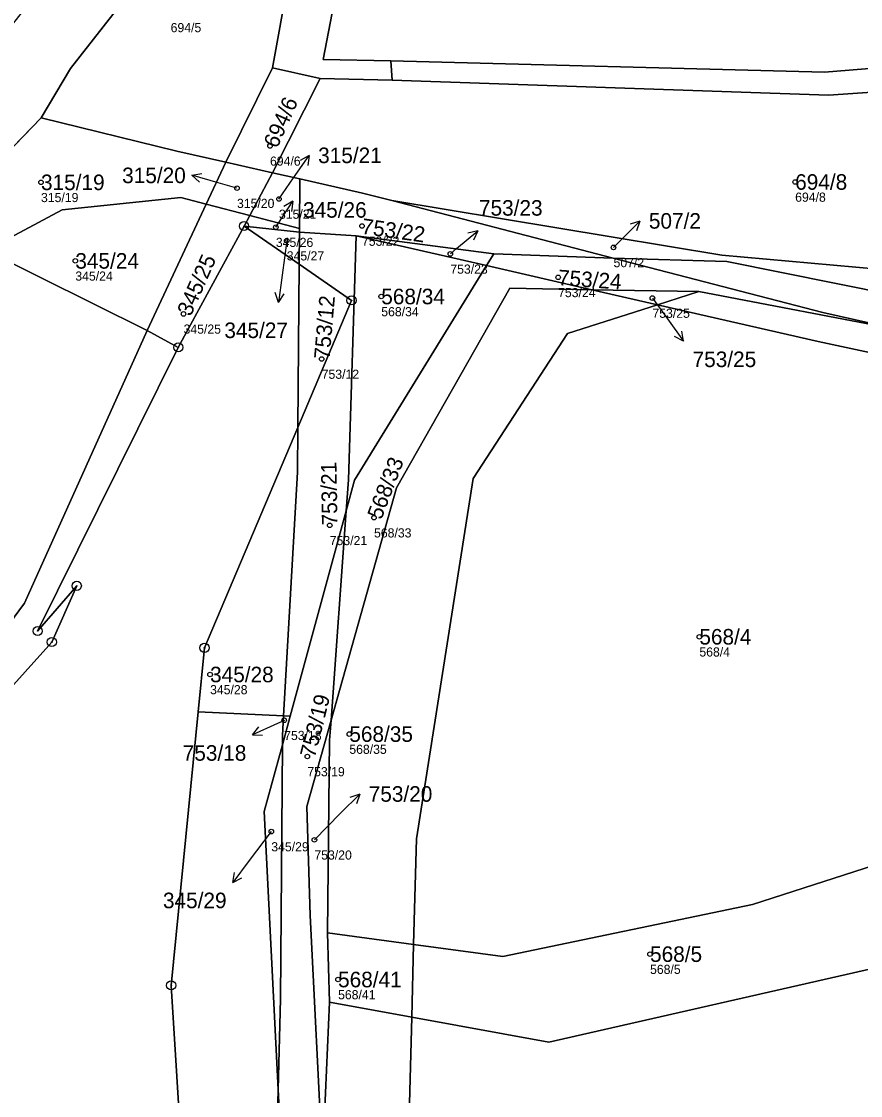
# Model space of a CAD drawing. Extents: x -732749 to -730903, y -1025757 to -1023435.
# Drawn here: x -731895.5 to -731803.8, y -1024225.7 to -1024108.4 of the extents above; entities that cross this region are included whole.
import ezdxf

# ---------------------------------------------------------------- set-up
doc = ezdxf.new("R2010")
doc.units = 0
for name, color, linetype in [('Definiční body', 7, 'Continuous'), ('Hranice parcel', 7, 'Continuous'), ('Parcelní čísla', 7, 'Continuous'), ('Polygon parcely', 7, 'Continuous'), ('Pop  PČ popisy', 7, 'Continuous'), ('Značky bodu BP', 7, 'Continuous')]:
    doc.layers.add(name, color=color, linetype=linetype)

msp = doc.modelspace()

# ---------------------------------------------------------------- linework, layer by layer
at = {"layer": 'Definiční body'}
for centre in [(-731868.3, -1024121.99), (-731893.33, -1024125.97), (-731871.91, -1024126.61), (-731810.9, -1024125.93), (-731867.32, -1024127.79), (-731867.66, -1024130.87), (-731858.25, -1024130.74), (-731866.47, -1024132.34), (-731848.59, -1024133.79), (-731830.75, -1024133.08), (-731889.58, -1024134.55), (-731836.81, -1024136.35), (-731856.14, -1024138.44), (-731826.5, -1024138.61), (-731877.75, -1024140.34), (-731862.65, -1024145.27), (-731856.93, -1024162.6), (-731861.77, -1024163.44), (-731821.37, -1024175.61), (-731874.85, -1024179.73), (-731866.75, -1024184.73), (-731859.63, -1024186.24), (-731864.22, -1024188.69), (-731868.16, -1024196.89), (-731863.45, -1024197.79), (-731826.76, -1024210.28), (-731860.86, -1024213.05)]:
    msp.add_circle(centre, 0.25, dxfattribs=at)
at = {"layer": 'Hranice parcel'}
for p, q in [((-731868.01, -1024113.46), (-731861.4, -1024076.91)), ((-731873.13, -1024123.78), (-731868.01, -1024113.46)), ((-731862.81, -1024114.63), (-731868.01, -1024113.46)), ((-731854.93, -1024114.82), (-731855.1, -1024112.7)), ((-731868.01, -1024124.93), (-731862.81, -1024114.63)), ((-731862.81, -1024114.63), (-731854.93, -1024114.82)), ((-731893.3, -1024118.94), (-731904.76, -1024130.72)), ((-731878.48, -1024122.58), (-731893.3, -1024118.94)), ((-731873.13, -1024123.78), (-731878.48, -1024122.58)), ((-731875.27, -1024128.35), (-731873.13, -1024123.78)), ((-731868.01, -1024124.93), (-731873.13, -1024123.78)), ((-731870.52, -1024129.6), (-731868.01, -1024124.93)), ((-731865.03, -1024125.6), (-731868.01, -1024124.93)), ((-731865.08, -1024131.03), (-731865.03, -1024125.6)), ((-731878.04, -1024127.62), (-731875.27, -1024128.35)), ((-731881.73, -1024142.16), (-731875.27, -1024128.35)), ((-731875.27, -1024128.35), (-731870.52, -1024129.6)), ((-731854.98, -1024127.97), (-731830.81, -1024134.24)), ((-731871.14, -1024130.74), (-731870.52, -1024129.6)), ((-731870.52, -1024129.6), (-731865.08, -1024131.03)), ((-731871.14, -1024130.74), (-731878.33, -1024144)), ((-731871.14, -1024130.74), (-731865.08, -1024131.43)), ((-731865.11, -1024134.9), (-731871.14, -1024130.74)), ((-731865.11, -1024134.9), (-731865.08, -1024131.43)), ((-731865.08, -1024131.43), (-731865.08, -1024131.03)), ((-731858.9, -1024131.8), (-731865.08, -1024131.43)), ((-731858.9, -1024131.8), (-731859.73, -1024158.48)), ((-731844.63, -1024135.07), (-731858.9, -1024131.8)), ((-731858.9, -1024131.8), (-731843.84, -1024133.78)), ((-731881.73, -1024142.16), (-731899.37, -1024133.4)), ((-731844.63, -1024135.07), (-731843.84, -1024133.78)), ((-731843.84, -1024133.78), (-731830.81, -1024134.24)), ((-731865.27, -1024152.75), (-731865.11, -1024134.9)), ((-731833.13, -1024137.7), (-731844.63, -1024135.07)), ((-731825.94, -1024139.34), (-731833.13, -1024137.7)), ((-731833.13, -1024137.7), (-731821.42, -1024137.9)), ((-731825.94, -1024139.34), (-731821.42, -1024137.9)), ((-731821.42, -1024137.9), (-731798.94, -1024142.18)), ((-731808.37, -1024143.36), (-731825.94, -1024139.34)), ((-731878.33, -1024144), (-731881.73, -1024142.16)), ((-731859.73, -1024158.48), (-731859.97, -1024161.87)), ((-731859.97, -1024161.87), (-731866.09, -1024184.28)), ((-731859.97, -1024161.87), (-731861.62, -1024184.73)), ((-731866.82, -1024184.25), (-731876.15, -1024183.81)), ((-731866.09, -1024184.28), (-731866.82, -1024184.25)), ((-731866.95, -1024187.42), (-731866.09, -1024184.28)), ((-731861.62, -1024184.73), (-731861.78, -1024186.89)), ((-731861.78, -1024186.89), (-731862.01, -1024207.94)), ((-731862.01, -1024207.94), (-731852.6, -1024209.21)), ((-731862.01, -1024207.94), (-731861.81, -1024215.51)), ((-731852.6, -1024209.21), (-731852.81, -1024217.16)), ((-731861.81, -1024215.51), (-731862.57, -1024232.86)), ((-731861.81, -1024215.51), (-731852.81, -1024217.16)), ((-731868.08, -1024251.85), (-731867.4, -1024225.07))]:
    msp.add_line(p, q, dxfattribs=at)
for points in [[(-731853.7, -1024066.99), (-731862.48, -1024112.56), (-731855.1, -1024112.7)], [(-731893.3, -1024118.94), (-731890.1, -1024113.55), (-731861.4, -1024076.91)], [(-731855.1, -1024112.7), (-731807.69, -1024113.93), (-731751.63, -1024109.38), (-731751.61, -1024112.27)], [(-731771.77, -1024113.99), (-731807.25, -1024116.46), (-731854.93, -1024114.82)], [(-731865.03, -1024125.6), (-731858.18, -1024127.14), (-731854.98, -1024127.97)], [(-731899.37, -1024133.4), (-731891.02, -1024128.97), (-731878.04, -1024127.62)], [(-731770.5, -1024138.39), (-731789.62, -1024136.56), (-731818.92, -1024133.92), (-731854.98, -1024127.97)], [(-731865.27, -1024152.75), (-731859.39, -1024138.86), (-731865.11, -1024134.9)], [(-731830.81, -1024134.24), (-731818.36, -1024134.62), (-731770.19, -1024144.29)], [(-731830.81, -1024134.24), (-731807.87, -1024140.2), (-731798.94, -1024142.18)], [(-731844.63, -1024135.07), (-731859.06, -1024158.52), (-731859.97, -1024161.87)], [(-731861.62, -1024184.73), (-731854.47, -1024159.33), (-731842.1, -1024137.54), (-731833.13, -1024137.7)], [(-731825.94, -1024139.34), (-731835.78, -1024142.47), (-731846.08, -1024158.33), (-731852.29, -1024197.69), (-731852.6, -1024209.21)], [(-731881.73, -1024142.16), (-731895.13, -1024171.93), (-731901.67, -1024180.71), (-731909.37, -1024188.66), (-731915.71, -1024201.39), (-731923.74, -1024204.23), (-731947.92, -1024206.52), (-731960.11, -1024205.35), (-731969.99, -1024193.98), (-731982.28, -1024191.05), (-732019.54, -1024195.62)], [(-731878.33, -1024144), (-731893.7, -1024174.98), (-731889.42, -1024170.05), (-731892.15, -1024176.19), (-731906.77, -1024192.39), (-731913.09, -1024204.75), (-731922.6, -1024208.19), (-731951.98, -1024209.81)], [(-731749.68, -1024153.44), (-731773.03, -1024150.94), (-731808.37, -1024143.36)], [(-731876.15, -1024183.81), (-731875.46, -1024176.82), (-731865.27, -1024152.75)], [(-731866.82, -1024184.25), (-731865.31, -1024157.63), (-731865.27, -1024152.75)], [(-731866.12, -1024297.31), (-731877.2, -1024244.09), (-731879.1, -1024213.69), (-731876.15, -1024183.81)], [(-731866.95, -1024187.42), (-731866.94, -1024186.41), (-731866.82, -1024184.25)], [(-731862.57, -1024232.86), (-731863.91, -1024206.04), (-731864.28, -1024194.16), (-731861.62, -1024184.73)], [(-731867.4, -1024225.07), (-731868.93, -1024194.69), (-731866.95, -1024187.42)], [(-731867.4, -1024225.07), (-731867.15, -1024215.17), (-731866.95, -1024187.42)], [(-731852.6, -1024209.21), (-731842.86, -1024210.52), (-731815.56, -1024204.85), (-731785.49, -1024195.16), (-731756.06, -1024187.84)], [(-731852.81, -1024217.16), (-731837.84, -1024219.89), (-731801.63, -1024211.67), (-731779.74, -1024202.48), (-731757.54, -1024196.91)], [(-731852.81, -1024217.16), (-731853.6, -1024246.75), (-731852.94, -1024254.38), (-731850.98, -1024269.43), (-731840.81, -1024326.71), (-731842.06, -1024359.44)], [(-731857.36, -1024306.52), (-731866.31, -1024246.75), (-731867.4, -1024225.07)]]:
    msp.add_lwpolyline(points, dxfattribs=at)
at = {"layer": 'Polygon parcely'}
for points in [[(-731801.07, -1024000.88), (-731808.94, -1024009.8), (-731820.6, -1024024.07), (-731853.7, -1024066.99), (-731862.48, -1024112.56), (-731855.1, -1024112.7), (-731807.69, -1024113.93), (-731751.63, -1024109.38)], [(-731906.77, -1024192.39), (-731892.15, -1024176.19), (-731889.42, -1024170.05), (-731893.7, -1024174.98), (-731878.33, -1024144), (-731881.73, -1024142.16), (-731895.13, -1024171.93), (-731901.67, -1024180.71)], [(-731785.59, -1024360.29), (-731779.1, -1024322.02), (-731789.97, -1024318.9), (-731803.5, -1024295.39), (-731803.41, -1024287.73), (-731814.77, -1024270.31), (-731825.8, -1024236.96), (-731797.81, -1024228.36), (-731790.16, -1024226.37), (-731761.19, -1024217.13), (-731757.54, -1024196.91), (-731779.74, -1024202.48), (-731801.63, -1024211.67), (-731837.84, -1024219.89), (-731852.81, -1024217.16), (-731853.6, -1024246.75), (-731852.94, -1024254.38), (-731850.98, -1024269.43), (-731840.81, -1024326.71), (-731842.06, -1024359.44)]]:
    msp.add_lwpolyline(points, dxfattribs=at)
for points in [[(-731893.3, -1024118.94), (-731890.1, -1024113.55), (-731861.4, -1024076.91), (-731858.6, -1024061.41), (-731863.16, -1024066.51), (-731896.74, -1024109.05), (-731899.37, -1024112.74), (-731906.21, -1024118.8), (-731914.54, -1024125.87), (-731904.76, -1024130.72)], [(-731854.93, -1024114.82), (-731855.1, -1024112.7), (-731862.48, -1024112.56), (-731853.7, -1024066.99), (-731857.48, -1024071.89), (-731861.4, -1024076.91), (-731868.01, -1024113.46), (-731862.81, -1024114.63)], [(-731861.4, -1024076.91), (-731890.1, -1024113.55), (-731893.3, -1024118.94), (-731878.48, -1024122.58), (-731873.13, -1024123.78), (-731868.01, -1024113.46)], [(-731771.77, -1024113.99), (-731751.61, -1024112.27), (-731751.63, -1024109.38), (-731807.69, -1024113.93), (-731855.1, -1024112.7), (-731854.93, -1024114.82), (-731807.25, -1024116.46)], [(-731862.81, -1024114.63), (-731868.01, -1024113.46), (-731873.13, -1024123.78), (-731868.01, -1024124.93)], [(-731770.5, -1024138.39), (-731771.77, -1024113.99), (-731807.25, -1024116.46), (-731854.93, -1024114.82), (-731862.81, -1024114.63), (-731868.01, -1024124.93), (-731865.03, -1024125.6), (-731858.18, -1024127.14), (-731854.98, -1024127.97), (-731818.92, -1024133.92), (-731789.62, -1024136.56)], [(-731878.04, -1024127.62), (-731875.27, -1024128.35), (-731873.13, -1024123.78), (-731878.48, -1024122.58), (-731893.3, -1024118.94), (-731904.76, -1024130.72), (-731899.37, -1024133.4), (-731891.02, -1024128.97)], [(-731868.01, -1024124.93), (-731873.13, -1024123.78), (-731875.27, -1024128.35), (-731870.52, -1024129.6)], [(-731865.03, -1024125.6), (-731868.01, -1024124.93), (-731870.52, -1024129.6), (-731865.08, -1024131.03)], [(-731858.9, -1024131.8), (-731843.84, -1024133.78), (-731830.81, -1024134.24), (-731854.98, -1024127.97), (-731858.18, -1024127.14), (-731865.03, -1024125.6), (-731865.08, -1024131.03), (-731865.08, -1024131.43)], [(-731875.27, -1024128.35), (-731878.04, -1024127.62), (-731891.02, -1024128.97), (-731899.37, -1024133.4), (-731881.73, -1024142.16)], [(-731870.52, -1024129.6), (-731875.27, -1024128.35), (-731881.73, -1024142.16), (-731878.33, -1024144), (-731871.14, -1024130.74)], [(-731770.5, -1024138.39), (-731789.62, -1024136.56), (-731818.92, -1024133.92), (-731854.98, -1024127.97), (-731830.81, -1024134.24), (-731818.36, -1024134.62), (-731770.19, -1024144.29)], [(-731865.08, -1024131.03), (-731870.52, -1024129.6), (-731871.14, -1024130.74), (-731865.08, -1024131.43)], [(-731906.77, -1024192.39), (-731913.09, -1024204.75), (-731922.6, -1024208.19), (-731951.98, -1024209.81), (-731949.12, -1024218.51), (-731951.14, -1024247.76), (-731940.75, -1024295.08), (-731927.47, -1024313.85), (-731917.1, -1024319.65), (-731867.25, -1024327.07), (-731865.79, -1024304.34), (-731866.12, -1024297.31), (-731877.2, -1024244.09), (-731879.1, -1024213.69), (-731876.15, -1024183.81), (-731875.46, -1024176.82), (-731865.27, -1024152.75), (-731865.11, -1024134.9), (-731871.14, -1024130.74), (-731878.33, -1024144), (-731893.7, -1024174.98), (-731889.42, -1024170.05), (-731892.15, -1024176.19)], [(-731865.08, -1024131.43), (-731871.14, -1024130.74), (-731865.11, -1024134.9)], [(-731865.08, -1024131.43), (-731865.11, -1024134.9), (-731859.39, -1024138.86), (-731865.27, -1024152.75), (-731865.31, -1024157.63), (-731866.82, -1024184.25), (-731866.09, -1024184.28), (-731859.97, -1024161.87), (-731859.73, -1024158.48), (-731858.9, -1024131.8)], [(-731859.73, -1024158.48), (-731859.97, -1024161.87), (-731859.06, -1024158.52), (-731844.63, -1024135.07), (-731858.9, -1024131.8)], [(-731843.84, -1024133.78), (-731858.9, -1024131.8), (-731844.63, -1024135.07)], [(-731881.73, -1024142.16), (-731899.37, -1024133.4), (-731905.96, -1024136.9), (-731927.1, -1024155.48), (-731944.95, -1024166.57), (-731973.4, -1024178.69), (-731997.49, -1024188.52), (-732019.54, -1024195.62), (-731982.28, -1024191.05), (-731969.99, -1024193.98), (-731960.11, -1024205.35), (-731947.92, -1024206.52), (-731923.74, -1024204.23), (-731915.71, -1024201.39), (-731909.37, -1024188.66), (-731901.67, -1024180.71), (-731895.13, -1024171.93)], [(-731798.94, -1024142.18), (-731807.87, -1024140.2), (-731830.81, -1024134.24), (-731843.84, -1024133.78), (-731844.63, -1024135.07), (-731833.13, -1024137.7), (-731821.42, -1024137.9)], [(-731865.27, -1024152.75), (-731859.39, -1024138.86), (-731865.11, -1024134.9)], [(-731807.87, -1024140.2), (-731798.94, -1024142.18), (-731782.3, -1024145.34), (-731770.05, -1024147.7), (-731748.89, -1024149.07), (-731720.54, -1024151.29), (-731712.64, -1024152.62), (-731686.53, -1024153.19), (-731695.91, -1024152.3), (-731720.64, -1024148.07), (-731733.4, -1024146.99), (-731770.19, -1024144.29), (-731818.36, -1024134.62), (-731830.81, -1024134.24)], [(-731859.97, -1024161.87), (-731861.62, -1024184.73), (-731854.47, -1024159.33), (-731842.1, -1024137.54), (-731833.13, -1024137.7), (-731844.63, -1024135.07), (-731859.06, -1024158.52)], [(-731852.6, -1024209.21), (-731852.29, -1024197.69), (-731846.08, -1024158.33), (-731835.78, -1024142.47), (-731825.94, -1024139.34), (-731833.13, -1024137.7), (-731842.1, -1024137.54), (-731854.47, -1024159.33), (-731861.62, -1024184.73), (-731861.78, -1024186.89), (-731862.01, -1024207.94)], [(-731821.42, -1024137.9), (-731833.13, -1024137.7), (-731825.94, -1024139.34)], [(-731749.13, -1024150.42), (-731772.97, -1024147.92), (-731798.94, -1024142.18), (-731821.42, -1024137.9), (-731825.94, -1024139.34), (-731808.37, -1024143.36), (-731773.03, -1024150.94), (-731749.68, -1024153.44)], [(-731756.06, -1024187.84), (-731755.89, -1024187.81), (-731749.68, -1024153.44), (-731773.03, -1024150.94), (-731808.37, -1024143.36), (-731825.94, -1024139.34), (-731835.78, -1024142.47), (-731846.08, -1024158.33), (-731852.29, -1024197.69), (-731852.6, -1024209.21), (-731842.86, -1024210.52), (-731815.56, -1024204.85), (-731785.49, -1024195.16)], [(-731865.31, -1024157.63), (-731865.27, -1024152.75), (-731875.46, -1024176.82), (-731876.15, -1024183.81), (-731866.82, -1024184.25)], [(-731861.62, -1024184.73), (-731859.97, -1024161.87), (-731866.09, -1024184.28), (-731866.95, -1024187.42), (-731867.15, -1024215.17), (-731867.4, -1024225.07), (-731866.31, -1024246.75), (-731857.36, -1024306.52), (-731856.96, -1024303.62), (-731859.75, -1024276.86), (-731863.42, -1024252.13), (-731862.57, -1024232.86), (-731863.91, -1024206.04), (-731864.28, -1024194.16)], [(-731866.95, -1024187.42), (-731866.94, -1024186.41), (-731866.82, -1024184.25), (-731876.15, -1024183.81), (-731879.1, -1024213.69), (-731877.2, -1024244.09), (-731866.12, -1024297.31), (-731867.04, -1024277.69), (-731868.08, -1024251.85), (-731867.4, -1024225.07), (-731868.93, -1024194.69)], [(-731866.09, -1024184.28), (-731866.82, -1024184.25), (-731866.94, -1024186.41), (-731866.95, -1024187.42)], [(-731861.78, -1024186.89), (-731861.62, -1024184.73), (-731864.28, -1024194.16), (-731863.91, -1024206.04), (-731862.57, -1024232.86), (-731861.81, -1024215.51), (-731862.01, -1024207.94)], [(-731867.15, -1024215.17), (-731866.95, -1024187.42), (-731868.93, -1024194.69), (-731867.4, -1024225.07)], [(-731852.81, -1024217.16), (-731837.84, -1024219.89), (-731801.63, -1024211.67), (-731779.74, -1024202.48), (-731757.54, -1024196.91), (-731755.89, -1024187.81), (-731756.06, -1024187.84), (-731785.49, -1024195.16), (-731815.56, -1024204.85), (-731842.86, -1024210.52), (-731852.6, -1024209.21)], [(-731862.01, -1024207.94), (-731861.81, -1024215.51), (-731852.81, -1024217.16), (-731852.6, -1024209.21)], [(-731861.81, -1024215.51), (-731862.57, -1024232.86), (-731861.58, -1024252.76), (-731857.16, -1024282.16), (-731851.12, -1024308.49), (-731847.98, -1024328.06), (-731857.06, -1024357.44), (-731856.11, -1024367.69), (-731847.32, -1024372.79), (-731832.85, -1024375.95), (-731842.06, -1024359.44), (-731840.81, -1024326.71), (-731850.98, -1024269.43), (-731852.94, -1024254.38), (-731853.6, -1024246.75), (-731852.81, -1024217.16)], [(-731857.36, -1024306.52), (-731866.31, -1024246.75), (-731867.4, -1024225.07), (-731868.08, -1024251.85), (-731862.84, -1024277.33), (-731859.97, -1024303.95), (-731862.2, -1024316.11), (-731862.02, -1024316.99), (-731862.36, -1024327.8), (-731864.3, -1024327.51), (-731871.58, -1024367.13), (-731872.94, -1024373.1), (-731877.43, -1024400.99), (-731868.71, -1024373.56), (-731867.73, -1024368.19), (-731863.67, -1024352.15), (-731860.33, -1024327.98)]]:
    msp.add_lwpolyline(points, close=True, dxfattribs=at)
at = {"layer": 'Pop  PČ popisy'}
for p, q in [((-731865.74, -1024125.49), (-731864.02, -1024123.03)), ((-731864.02, -1024123.03), (-731865, -1024123.57)), ((-731864.02, -1024123.03), (-731864.18, -1024124.14)), ((-731876.84, -1024125.2), (-731875.74, -1024125)), ((-731873.96, -1024126.03), (-731876.84, -1024125.2)), ((-731876.84, -1024125.2), (-731876.02, -1024125.96)), ((-731867.32, -1024127.79), (-731865.74, -1024125.49)), ((-731871.91, -1024126.61), (-731873.96, -1024126.03)), ((-731867.45, -1024130.55), (-731865.82, -1024128.03)), ((-731865.82, -1024128.03), (-731866.78, -1024128.6)), ((-731865.82, -1024128.03), (-731865.94, -1024129.15)), ((-731830, -1024132.32), (-731827.88, -1024130.2)), ((-731827.88, -1024130.2), (-731828.94, -1024130.55)), ((-731827.88, -1024130.2), (-731828.23, -1024131.26)), ((-731867.66, -1024130.87), (-731867.45, -1024130.55)), ((-731847.9, -1024133.2), (-731845.6, -1024131.27)), ((-731845.6, -1024131.27), (-731846.69, -1024131.53)), ((-731845.6, -1024131.27), (-731846.05, -1024132.3)), ((-731866.47, -1024132.34), (-731866.97, -1024136.11)), ((-731830.75, -1024133.08), (-731830, -1024132.32)), ((-731848.59, -1024133.79), (-731847.9, -1024133.2)), ((-731866.97, -1024136.11), (-731867.39, -1024139.08)), ((-731867.39, -1024139.08), (-731867.74, -1024138.02)), ((-731867.39, -1024139.08), (-731866.75, -1024138.16)), ((-731826.5, -1024138.61), (-731824.86, -1024140.89)), ((-731824.86, -1024140.89), (-731823.1, -1024143.32)), ((-731823.1, -1024143.32), (-731824.09, -1024142.8)), ((-731823.1, -1024143.32), (-731823.28, -1024142.21)), ((-731867.49, -1024185.1), (-731870.23, -1024186.32)), ((-731866.71, -1024184.76), (-731867.49, -1024185.1)), ((-731870.23, -1024186.32), (-731869.52, -1024185.46)), ((-731870.23, -1024186.32), (-731869.11, -1024186.37)), ((-731860.62, -1024194.92), (-731858.5, -1024192.8)), ((-731858.5, -1024192.8), (-731859.56, -1024193.15)), ((-731858.5, -1024192.8), (-731858.85, -1024193.86)), ((-731863.45, -1024197.79), (-731860.62, -1024194.92)), ((-731868.16, -1024196.89), (-731870.57, -1024200.05)), ((-731870.57, -1024200.05), (-731872.38, -1024202.45)), ((-731872.38, -1024202.45), (-731872.17, -1024201.35)), ((-731872.38, -1024202.45), (-731871.37, -1024201.95))]:
    msp.add_line(p, q, dxfattribs=at)
at = {"layer": 'Značky bodu BP'}
for centre, radius in [((-731871.14, -1024130.74), 0.5), ((-731871.14, -1024130.74), 0.0303), ((-731859.39, -1024138.86), 0.5), ((-731859.39, -1024138.86), 0.0303), ((-731878.33, -1024144), 0.5), ((-731878.33, -1024144), 0.0303), ((-731889.42, -1024170.05), 0.5), ((-731889.42, -1024170.05), 0.0303), ((-731893.7, -1024174.98), 0.5), ((-731893.7, -1024174.98), 0.0303), ((-731892.15, -1024176.19), 0.5), ((-731892.15, -1024176.19), 0.0303), ((-731875.46, -1024176.82), 0.5), ((-731875.46, -1024176.82), 0.0303), ((-731879.1, -1024213.69), 0.5), ((-731879.1, -1024213.69), 0.0303)]:
    msp.add_circle(centre, radius, dxfattribs=at)

# ---------------------------------------------------------------- texts
at = {"layer": 'Definiční body'}
for s, p in [('694/5', (-731879.16, -1024109.57)), ('694/6', (-731868.3, -1024124.15)), ('315/19', (-731893.33, -1024128.13)), ('315/20', (-731871.91, -1024128.77)), ('694/8', (-731810.9, -1024128.09)), ('315/21', (-731867.32, -1024129.95)), ('345/26', (-731867.66, -1024133.03)), ('753/22', (-731858.25, -1024132.9)), ('345/27', (-731866.47, -1024134.5)), ('753/23', (-731848.59, -1024135.95)), ('507/2', (-731830.75, -1024135.24)), ('345/24', (-731889.58, -1024136.71)), ('753/24', (-731836.81, -1024138.51)), ('568/34', (-731856.14, -1024140.6)), ('753/25', (-731826.5, -1024140.77)), ('345/25', (-731877.75, -1024142.5)), ('753/12', (-731862.65, -1024147.43)), ('568/33', (-731856.93, -1024164.76)), ('753/21', (-731861.77, -1024165.6)), ('568/4', (-731821.37, -1024177.77)), ('345/28', (-731874.85, -1024181.89)), ('753/18', (-731866.75, -1024186.89)), ('568/35', (-731859.63, -1024188.4)), ('753/19', (-731864.22, -1024190.85)), ('345/29', (-731868.16, -1024199.05)), ('753/20', (-731863.45, -1024199.95)), ('568/5', (-731826.76, -1024212.44)), ('568/41', (-731860.86, -1024215.21))]:
    msp.add_text(s, height=1, dxfattribs=at).set_placement(p)
at = {"layer": 'Parcelní čísla'}
for s, rotation, p in [('694/6', 66, (-731867.52, -1024122.34)), ('753/22', 352, (-731858.37, -1024131.58)), ('345/25', 66, (-731876.97, -1024140.69)), ('753/24', 356, (-731836.87, -1024137.2)), ('753/12', 85, (-731861.8, -1024145.34)), ('568/33', 69, (-731856.14, -1024162.9)), ('753/21', 91, (-731860.92, -1024163.43)), ('753/19', 76, (-731863.4, -1024188.9))]:
    msp.add_text(s, height=1.7, rotation=rotation, dxfattribs=at).set_placement(p)
for s, p in [('315/21', (-731863.04, -1024123.87)), ('315/20', (-731884.46, -1024126.06)), ('315/19', (-731893.33, -1024126.82)), ('694/8', (-731810.9, -1024126.78)), ('753/23', (-731845.46, -1024129.61)), ('345/26', (-731864.69, -1024129.83)), ('507/2', (-731826.89, -1024131.03)), ('345/24', (-731889.58, -1024135.4)), ('568/34', (-731856.14, -1024139.29)), ('345/27', (-731873.29, -1024142.98)), ('753/25', (-731822.11, -1024146.15)), ('568/4', (-731821.37, -1024176.46)), ('345/28', (-731874.85, -1024180.58)), ('568/35', (-731859.63, -1024187.09)), ('753/18', (-731877.84, -1024189.15)), ('753/20', (-731857.51, -1024193.63)), ('345/29', (-731880, -1024205.26)), ('568/5', (-731826.76, -1024211.13)), ('568/41', (-731860.86, -1024213.9))]:
    msp.add_text(s, height=1.7, dxfattribs=at).set_placement(p)

doc.saveas('drawing.dxf')
